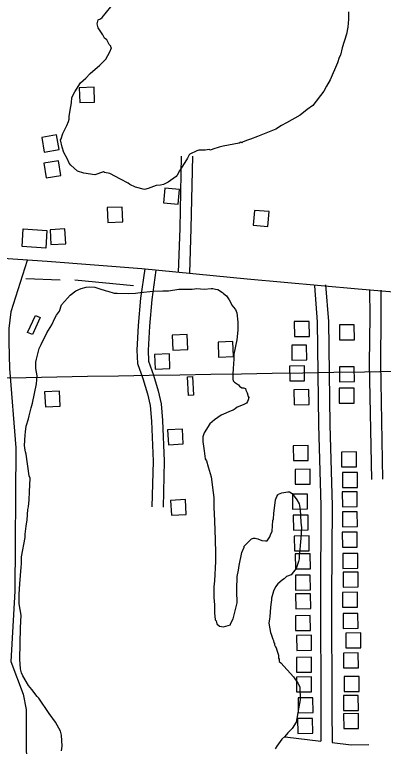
# Model space of a CAD drawing. Extents: x 3715084 to 3753216, y 488173 to 513963.
# Drawn here: x 3747308 to 3748297, y 499016 to 500983 of the extents above; entities that cross this region are included whole.
import ezdxf

# ---------------------------------------------------------------- set-up
doc = ezdxf.new("R2010")
doc.units = 0
for name, color, linetype in [('V-BLDG-OTLN', 7, 'Continuous'), ('V-GRID-MAJR', 7, 'Continuous'), ('V-ROAD-CNTR', 7, 'Continuous'), ('V-SITE-VEGE', 7, 'Continuous'), ('V-TOPO-SHOR', 7, 'Continuous')]:
    doc.layers.add(name, color=color, linetype=linetype)

msp = doc.modelspace()

# ---------------------------------------------------------------- linework, layer by layer
at = {"layer": 'V-BLDG-OTLN'}
for points in [[(3747481.1920000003, 500786.398), (3747482.48, 500746.418), (3747522.4590000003, 500747.705), (3747521.1720000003, 500787.685)], [(3747426.846, 500620.085), (3747420.202, 500659.52900000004), (3747380.758, 500652.885), (3747387.401, 500613.441)], [(3747432.045, 500550.651), (3747425.401, 500590.09500000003), (3747385.957, 500583.451), (3747392.6, 500544.007)], [(3747706.923, 500476.781), (3747746.773, 500473.313), (3747750.242, 500513.162), (3747710.392, 500516.631)], [(3747556.443, 500464.33900000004), (3747557.731, 500424.359), (3747597.71, 500425.646), (3747596.423, 500465.626)], [(3747947.727, 500417.025), (3747987.577, 500413.55700000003), (3747991.046, 500453.406), (3747951.196, 500456.875)], [(3747391.19, 500355.605), (3747327.6920000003, 500359.8), (3747330.832, 500407.32800000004), (3747394.33, 500403.13300000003)], [(3747405.034, 500364.95), (3747444.9760000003, 500367.118), (3747442.809, 500407.059), (3747402.867, 500404.892)], [(3747342.6010000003, 500128.92100000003), (3747363.329, 500174.422), (3747376.0700000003, 500168.618), (3747355.341, 500123.117)], [(3748098.724, 500118.27), (3748098.23, 500158.266), (3748058.233, 500157.772), (3748058.727, 500117.775)], [(3748179.311, 500149.052), (3748179.565, 500109.052), (3748219.5640000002, 500109.306), (3748219.31, 500149.306)], [(3747770.506, 500123.082), (3747730.54, 500121.43200000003), (3747732.191, 500081.466), (3747772.157, 500083.117)], [(3747893.535, 500104.20900000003), (3747853.569, 500102.559), (3747855.22, 500062.593), (3747895.186, 500064.244)], [(3748091.906, 500054.925), (3748091.412, 500094.92100000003), (3748051.415, 500094.427), (3748051.909, 500054.43)], [(3747722.924, 500071.555), (3747682.958, 500069.905), (3747684.609, 500029.939), (3747724.575, 500031.59)], [(3748085.86, 499998.911), (3748085.366, 500038.907), (3748045.369, 500038.413), (3748045.863, 499998.416)], [(3748179.217, 500036.354), (3748179.471, 499996.354), (3748219.47, 499996.608), (3748219.216, 500036.608)], [(3747785.35, 500010.02), (3747788.058, 499960.094), (3747774.078, 499959.335), (3747771.37, 500009.262)], [(3748097.679, 499935.088), (3748097.185, 499975.08400000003), (3748057.188, 499974.59), (3748057.682, 499934.593)], [(3748178.521, 499978.776), (3748178.775, 499938.776), (3748218.774, 499939.03), (3748218.52, 499979.03)], [(3747388.132, 499968.867), (3747390.15, 499928.917), (3747430.1, 499930.936), (3747428.0810000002, 499970.885)], [(3747718.3570000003, 499866.927), (3747720.401, 499826.979), (3747760.349, 499829.02400000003), (3747758.304, 499868.972)], [(3748095.829, 499784.9), (3748095.335, 499824.896), (3748055.338, 499824.402), (3748055.832, 499784.405)], [(3748184.963, 499807.221), (3748185.217, 499767.221), (3748225.216, 499767.47500000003), (3748224.9620000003, 499807.47500000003)], [(3748100.919, 499721.338), (3748100.4250000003, 499761.33400000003), (3748060.4280000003, 499760.84), (3748060.9220000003, 499720.843)], [(3748187.708, 499752.217), (3748187.9620000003, 499712.217), (3748227.961, 499712.471), (3748227.707, 499752.471)], [(3748186.94, 499700.36600000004), (3748187.194, 499660.36600000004), (3748227.193, 499660.62), (3748226.9390000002, 499700.62)], [(3747726.257, 499677.306), (3747728.301, 499637.358), (3747768.2490000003, 499639.403), (3747766.204, 499679.351)], [(3748093.7970000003, 499654.57800000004), (3748093.3030000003, 499694.574), (3748053.306, 499694.08), (3748053.8000000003, 499654.083)], [(3748187.227, 499646.661), (3748187.481, 499606.661), (3748227.48, 499606.91500000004), (3748227.2260000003, 499646.91500000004)], [(3748095.667, 499598.094), (3748095.173, 499638.09), (3748055.176, 499637.596), (3748055.67, 499597.599)], [(3748098.464, 499542.13800000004), (3748097.97, 499582.134), (3748057.973, 499581.64), (3748058.467, 499541.643)], [(3748187.103, 499591.74100000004), (3748187.3570000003, 499551.74100000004), (3748227.356, 499551.995), (3748227.102, 499591.995)], [(3748101.324, 499493.826), (3748100.83, 499533.822), (3748060.833, 499533.32800000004), (3748061.327, 499493.331)], [(3748188.285, 499534.742), (3748188.539, 499494.742), (3748228.538, 499494.996), (3748228.284, 499534.996)], [(3748189.343, 499484.422), (3748189.597, 499444.422), (3748229.596, 499444.67600000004), (3748229.342, 499484.67600000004)], [(3748101.554, 499436.776), (3748101.06, 499476.772), (3748061.063, 499476.278), (3748061.557, 499436.281)], [(3748102.3740000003, 499386.443), (3748101.88, 499426.439), (3748061.883, 499425.945), (3748062.377, 499385.94800000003)], [(3748187.752, 499430.13800000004), (3748188.006, 499390.13800000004), (3748228.005, 499390.392), (3748227.751, 499430.392)], [(3748101.7290000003, 499327.913), (3748101.235, 499367.909), (3748061.238, 499367.41500000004), (3748061.7320000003, 499327.418)], [(3748189.159, 499373.391), (3748189.413, 499333.391), (3748229.412, 499333.645), (3748229.1580000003, 499373.645)], [(3748104.609, 499274.826), (3748104.115, 499314.822), (3748064.1180000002, 499314.32800000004), (3748064.612, 499274.331)], [(3748196.549, 499320.788), (3748196.8030000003, 499280.788), (3748236.802, 499281.042), (3748236.548, 499321.042)], [(3748189.907, 499267.185), (3748190.161, 499227.185), (3748230.16, 499227.439), (3748229.906, 499267.439)], [(3748104.454, 499216.08400000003), (3748103.96, 499256.08), (3748063.963, 499255.586), (3748064.457, 499215.58900000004)], [(3748104.545, 499163.012), (3748104.051, 499203.00800000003), (3748064.054, 499202.514), (3748064.548, 499162.517)], [(3748192.1520000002, 499203.797), (3748192.406, 499163.797), (3748232.4050000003, 499164.05100000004), (3748232.151, 499204.05100000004)], [(3748189.904, 499152.82), (3748190.1580000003, 499112.82), (3748230.157, 499113.074), (3748229.903, 499153.074)], [(3748108.894, 499107.028), (3748108.4, 499147.02400000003), (3748068.403, 499146.53), (3748068.897, 499106.533)], [(3748107.724, 499051.392), (3748107.23, 499091.38800000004), (3748067.233, 499090.89400000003), (3748067.727, 499050.897)], [(3748190.634, 499104.15400000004), (3748190.8880000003, 499064.15400000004), (3748230.887, 499064.408), (3748230.633, 499104.408)]]:
    msp.add_lwpolyline(points, close=True, dxfattribs=at)
at = {"layer": 'V-GRID-MAJR'}
msp.add_spline([(3719277.161, 499651.167), (3724559.356, 499715.322), (3729841.541, 499780.245), (3735123.717, 499845.93700000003), (3740405.883, 499912.396), (3745688.039, 499979.624), (3750970.185, 500047.621), (3750970.186, 500047.621)], degree=3, dxfattribs=at)
at = {"layer": 'V-ROAD-CNTR'}
for points in [[(3747747.6544655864, 500289.7833943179), (3747751.5804577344, 500409.2091554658), (3747755.6394496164, 500602.73176841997)], [(3747777.6384056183, 500288.7973962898), (3747781.570397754, 500408.4011570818), (3747785.6333896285, 500602.10176968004)], [(3746608.335744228, 500317.07933972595), (3746840.195280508, 500325.36132316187), (3747049.587861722, 500334.094305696), (3747236.945487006, 500330.8883121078), (3747395.095170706, 500320.36733314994), (3747648.790663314, 500300.22737343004), (3747931.5180978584, 500273.06742774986), (3748229.9835009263, 500246.283481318), (3749003.0319548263, 500181.02061184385), (3749358.1742445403, 500152.5366688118), (3749692.470575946, 500121.01173186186), (3750091.956776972, 500084.90480407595), (3750181.9065970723, 500072.8328282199), (3750295.0963706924, 500054.859864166), (3750424.118112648, 500017.92793803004), (3750612.1417366, 499936.44710099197), (3750814.785331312, 499840.716292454), (3750948.47606393, 499783.7444063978), (3750970.5420197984, 499775.73142242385)], [(3747341.75, 500322.319), (3747297.214, 500184.11), (3747292.608, 500139.574), (3747292.608, 500102.72000000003), (3747294.142, 500032.079), (3747311.034, 499818.62200000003), (3747307.96, 499433.172), (3747297.21, 499244.28500000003), (3747330.994, 499156.751), (3747338.6720000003, 499115.29000000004), (3747338.6720000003, 499012.398), (3747372.449, 498031.11100000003), (3747363.235, 497837.618)], [(3747657.3296462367, 500300.1203736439), (3747645.9226690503, 500220.9715319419), (3747639.301682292, 500147.61367865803), (3747635.645689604, 500081.0278118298), (3747637.056686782, 500045.40188308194), (3747651.5366578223, 500004.62996462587), (3747664.239632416, 499964.21004546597), (3747671.176618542, 499932.5791087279), (3747674.6506115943, 499889.896194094), (3747679.289602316, 499782.552408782), (3747676.193608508, 499659.93865400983)], [(3747687.0235868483, 500295.8403822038), (3747675.728609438, 500217.4815389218), (3747669.2276224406, 500145.441683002), (3747665.67762954, 500080.79781228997), (3747666.8526271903, 500051.14587159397), (3747679.990600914, 500014.149945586), (3747693.25757438, 499971.93603001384), (3747700.91255907, 499937.02909982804), (3747704.598551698, 499891.762190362), (3747709.305542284, 499782.822408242), (3747706.1835485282, 499659.18065552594)], [(3748112.159736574, 500254.34746518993), (3748119.7667213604, 500156.871660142), (3748123.328714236, 499880.2462133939), (3748129.4027020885, 499662.71664845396), (3748128.460703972, 499416.2181414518), (3748129.37670214, 499113.2457473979), (3748129.518701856, 499030.4859129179)], [(3748142.069676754, 500256.68146052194), (3748149.750661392, 500158.23365741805), (3748153.322654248, 499880.8582121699), (3748159.404642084, 499663.0786477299), (3748158.4606439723, 499416.20614147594), (3748159.3766421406, 499113.3177472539), (3748159.524641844, 499026.91592005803)], [(3748260.4034400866, 500242.374489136), (3748260.749439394, 500172.8916281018), (3748259.28644232, 500045.6888825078), (3748265.2204304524, 499733.72850642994)], [(3748290.403380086, 500242.5244888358), (3748290.749379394, 500172.7936282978), (3748289.2903823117, 500045.80088228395), (3748295.2143704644, 499734.29850528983)], [(3748032.2468964, 499041.7598903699), (3748034.0068928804, 499041.8528901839), (3748129.518701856, 499030.4859129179)], [(3748159.523641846, 499026.9149200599), (3748210.75153939, 499020.81893225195), (3748257.80644528, 499021.02993182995)]]:
    msp.add_lwpolyline(points, dxfattribs=at)
at = {"layer": 'V-SITE-VEGE'}
for points in [[(3747493.779, 500557.27400000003), (3747476.889, 500561.882), (3747458.461, 500578.772), (3747453.853, 500583.382), (3747449.247, 500594.132), (3747440.0330000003, 500612.56200000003), (3747435.4250000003, 500626.38), (3747430.819, 500646.344), (3747432.355, 500649.416), (3747436.961, 500663.23600000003), (3747447.711, 500684.735), (3747452.319, 500695.483), (3747453.853, 500701.62700000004), (3747453.853, 500709.305), (3747456.9250000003, 500726.197), (3747459.997, 500746.161), (3747461.5330000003, 500759.981), (3747469.211, 500775.33900000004), (3747484.565, 500799.909), (3747498.389, 500812.195), (3747510.6750000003, 500824.481), (3747536.781, 500847.515), (3747552.1410000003, 500862.87), (3747562.887, 500882.83400000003), (3747567.495, 500893.58400000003), (3747565.9590000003, 500895.12), (3747565.9590000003, 500898.19), (3747561.353, 500902.798), (3747555.2090000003, 500915.082), (3747549.0670000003, 500919.69), (3747544.461, 500928.90400000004), (3747532.1750000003, 500947.332), (3747529.103, 500958.082), (3747532.1750000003, 500968.832), (3747538.3170000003, 500971.90400000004), (3747542.927, 500974.974), (3747565.9590000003, 501004.152)], [(3748203.259, 500990.326), (3748203.259, 500970.364), (3748201.723, 500948.864), (3748198.651, 500930.436), (3748186.365, 500893.58), (3748181.759, 500873.61600000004), (3748178.687, 500867.474), (3748174.0810000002, 500853.65400000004), (3748154.1180000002, 500807.585), (3748144.904, 500790.693), (3748137.224, 500776.873), (3748108.048, 500738.479), (3748092.69, 500727.729), (3748074.262, 500712.373), (3748037.406, 500692.409), (3748023.5840000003, 500684.731), (3748008.228, 500675.517), (3747959.0870000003, 500655.553), (3747940.659, 500647.876), (3747929.909, 500644.806), (3747919.161, 500640.19800000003), (3747917.625, 500638.662), (3747914.5530000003, 500640.19800000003), (3747909.947, 500637.128), (3747866.947, 500629.45), (3747856.197, 500626.378), (3747839.305, 500621.77), (3747833.161, 500618.7), (3747830.091, 500620.23600000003), (3747819.341, 500618.7), (3747802.449, 500618.7), (3747796.305, 500617.164), (3747777.88, 500607.95), (3747776.344, 500606.414), (3747771.736, 500597.2), (3747768.664, 500592.594), (3747750.236, 500563.414), (3747744.094, 500551.128), (3747741.022, 500548.06), (3747719.524, 500532.702), (3747707.238, 500526.56), (3747699.56, 500525.02400000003), (3747687.274, 500523.488), (3747665.774, 500515.81), (3747656.56, 500512.738), (3747631.99, 500518.882), (3747616.634, 500526.56), (3747612.026, 500529.632), (3747592.062, 500540.382), (3747562.887, 500555.738), (3747549.065, 500558.81), (3747545.9930000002, 500560.346), (3747522.9590000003, 500552.666), (3747493.779, 500557.27400000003)], [(3747334.068, 499824.764), (3747335.6040000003, 499852.406), (3747337.14, 499861.62), (3747338.676, 499876.978), (3747344.818, 499896.939), (3747346.3540000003, 499904.62200000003), (3747352.4960000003, 499926.117), (3747355.568, 499938.403), (3747366.318, 499990.615), (3747367.8540000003, 500012.115), (3747364.782, 500032.079), (3747364.782, 500048.971), (3747366.318, 500056.64900000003), (3747370.926, 500075.077), (3747373.995, 500085.827), (3747378.603, 500096.576), (3747393.9590000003, 500127.288), (3747407.781, 500148.788), (3747415.4590000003, 500167.216), (3747420.0670000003, 500174.89400000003), (3747427.745, 500185.64400000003), (3747433.887, 500202.538), (3747449.2430000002, 500220.96400000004), (3747456.921, 500228.64400000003), (3747472.279, 500240.928), (3747486.1010000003, 500247.07), (3747499.921, 500250.142), (3747509.1350000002, 500251.678), (3747522.957, 500250.142), (3747533.707, 500247.07), (3747553.671, 500240.928), (3747558.2770000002, 500239.392), (3747575.168, 500234.786), (3747582.846, 500234.786), (3747612.024, 500233.25), (3747631.988, 500234.784), (3747644.274, 500236.32), (3747679.594, 500239.392), (3747705.7, 500240.928), (3747721.058, 500240.928), (3747748.7, 500245.534), (3747784.019, 500245.534), (3747796.3030000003, 500247.07), (3747816.267, 500245.534), (3747834.6950000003, 500247.07), (3747839.3030000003, 500247.07), (3747846.981, 500245.534), (3747853.123, 500243.998), (3747865.409, 500236.32), (3747868.481, 500233.248), (3747876.159, 500227.106), (3747883.8370000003, 500216.356), (3747891.515, 500200.998), (3747894.5870000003, 500197.928), (3747900.7290000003, 500190.25), (3747903.801, 500181.036), (3747906.8710000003, 500156.46400000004), (3747906.8710000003, 500134.96400000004), (3747903.801, 500108.858), (3747896.119, 500070.467), (3747896.119, 500056.647), (3747894.585, 500032.077), (3747893.051, 500016.719), (3747893.051, 500002.89900000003), (3747894.585, 499998.291), (3747897.657, 499995.221), (3747908.4050000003, 499987.541), (3747911.4790000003, 499984.471), (3747917.619, 499979.863), (3747922.227, 499979.863), (3747926.8370000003, 499978.327)], [(3747926.8370000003, 499978.327), (3747928.3710000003, 499973.719), (3747931.441, 499966.041), (3747934.5130000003, 499956.827), (3747936.049, 499953.757), (3747934.5130000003, 499947.613), (3747932.977, 499943.007), (3747929.9050000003, 499938.39900000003), (3747920.691, 499933.793), (3747905.333, 499927.651), (3747899.193, 499923.043), (3747894.585, 499919.971), (3747888.443, 499918.43700000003), (3747862.3370000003, 499906.151), (3747843.907, 499893.865), (3747831.6210000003, 499883.118), (3747816.265, 499858.54600000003), (3747813.193, 499847.798), (3747813.193, 499835.512), (3747816.265, 499810.94200000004), (3747819.3370000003, 499789.44200000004), (3747822.407, 499783.298), (3747827.015, 499767.94200000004), (3747834.693, 499740.3), (3747840.835, 499698.836), (3747842.3710000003, 499685.017), (3747842.3710000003, 499658.911), (3747843.903, 499622.055), (3747845.441, 499571.37700000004), (3747846.977, 499536.05700000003), (3747846.977, 499513.021), (3747843.903, 499460.81), (3747842.369, 499445.454), (3747842.369, 499416.276), (3747843.903, 499396.31200000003), (3747843.903, 499374.81200000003), (3747845.441, 499356.384), (3747848.5130000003, 499353.31200000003), (3747850.049, 499345.634), (3747857.727, 499339.492), (3747868.475, 499337.956), (3747886.903, 499342.56), (3747886.903, 499345.634), (3747894.583, 499359.456), (3747905.333, 499402.454), (3747905.333, 499408.598), (3747903.7970000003, 499427.026), (3747903.7970000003, 499437.77400000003), (3747905.333, 499473.096), (3747908.403, 499489.988), (3747909.9390000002, 499502.271), (3747917.619, 499537.591), (3747923.761, 499551.413), (3747923.761, 499554.485), (3747943.725, 499574.445), (3747948.33, 499575.983), (3747952.938, 499575.983), (3747960.616, 499574.445), (3747971.366, 499569.841), (3747980.58, 499568.305), (3747985.186, 499568.305), (3747992.864, 499579.055), (3747994.4, 499585.197), (3747999.008, 499594.411), (3748000.544, 499623.58900000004), (3748002.08, 499628.197), (3748003.614, 499642.017), (3748008.222, 499678.873), (3748011.294, 499688.086), (3748014.364, 499692.694), (3748015.9, 499694.228), (3748025.114, 499697.3), (3748040.472, 499700.37200000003), (3748045.078, 499700.37200000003), (3748052.758, 499695.764), (3748065.042, 499678.873), (3748071.186, 499668.123), (3748074.256, 499652.767), (3748075.792, 499618.983), (3748077.328, 499603.625), (3748075.792, 499575.983), (3748074.256, 499556.01900000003), (3748072.72, 499545.26900000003), (3748071.184, 499532.985), (3748071.184, 499520.699), (3748069.648, 499513.021), (3748063.506, 499494.593), (3748055.828, 499485.38), (3748049.684, 499477.702), (3748037.4, 499473.094), (3748031.256, 499466.952), (3748026.648, 499463.88), (3748018.97, 499457.738), (3748014.364, 499453.13), (3748008.22, 499445.452), (3748002.078, 499433.168), (3747997.47, 499414.74), (3747997.47, 499410.132), (3747995.936, 499403.99), (3747994.4, 499390.168), (3747992.864, 499364.06)], [(3747433.881, 499004.72000000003), (3747435.417, 499017.006), (3747433.881, 499046.184), (3747430.809, 499056.934), (3747416.989, 499081.504), (3747400.097, 499104.538), (3747372.455, 499146.001), (3747367.847, 499150.605), (3747354.0270000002, 499169.037), (3747344.8140000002, 499179.78500000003), (3747329.458, 499205.895), (3747326.386, 499213.571), (3747323.316, 499224.321), (3747321.7800000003, 499250.427), (3747323.316, 499334.88800000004), (3747324.852, 499368.672), (3747320.244, 499399.386), (3747320.2460000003, 499425.494), (3747321.7800000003, 499453.134), (3747324.852, 499497.668), (3747326.3880000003, 499506.881), (3747326.3880000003, 499525.309), (3747335.602, 499577.523), (3747335.602, 499586.737), (3747338.674, 499608.237), (3747341.7460000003, 499625.129), (3747343.282, 499652.771), (3747344.816, 499660.451), (3747346.352, 499678.87700000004), (3747347.8880000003, 499700.37700000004), (3747349.424, 499737.23), (3747346.3540000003, 499743.374), (3747338.676, 499801.73), (3747337.14, 499807.87200000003), (3747335.6040000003, 499812.48), (3747334.068, 499824.764)], [(3747992.864, 499364.06), (3747991.328, 499359.454), (3747989.792, 499347.17), (3747992.864, 499331.81200000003), (3747994.4, 499322.598), (3747995.934, 499317.992), (3747997.47, 499314.92), (3748000.542, 499304.17), (3748002.078, 499301.10000000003), (3748003.612, 499294.956), (3748005.148, 499293.423), (3748005.148, 499288.815), (3748006.684, 499285.743), (3748008.22, 499284.207), (3748009.756, 499281.137), (3748011.292, 499274.993), (3748015.898, 499261.173), (3748015.898, 499253.495), (3748017.434, 499250.423), (3748017.434, 499244.281), (3748022.1180000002, 499240.922), (3748055.826, 499202.819), (3748068.112, 499185.925), (3748072.716, 499176.711), (3748074.254, 499141.393), (3748069.648, 499116.821), (3748068.112, 499106.072), (3748063.502, 499081.5), (3748052.754, 499064.608), (3748040.468, 499052.324), (3748032.79, 499043.11), (3748025.112, 499035.43200000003), (3748011.29, 499017.004), (3748006.684, 499009.324)]]:
    msp.add_lwpolyline(points, dxfattribs=at)
at = {"layer": 'V-TOPO-SHOR'}
for p, q in [((3747337.7818831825, 500273.9756514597), (3747430.303844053, 500270.1205697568)), ((3747468.8546610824, 500270.1205697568), (3747626.9130109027, 500254.700242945))]:
    msp.add_line(p, q, dxfattribs=at)

doc.saveas('drawing.dxf')
